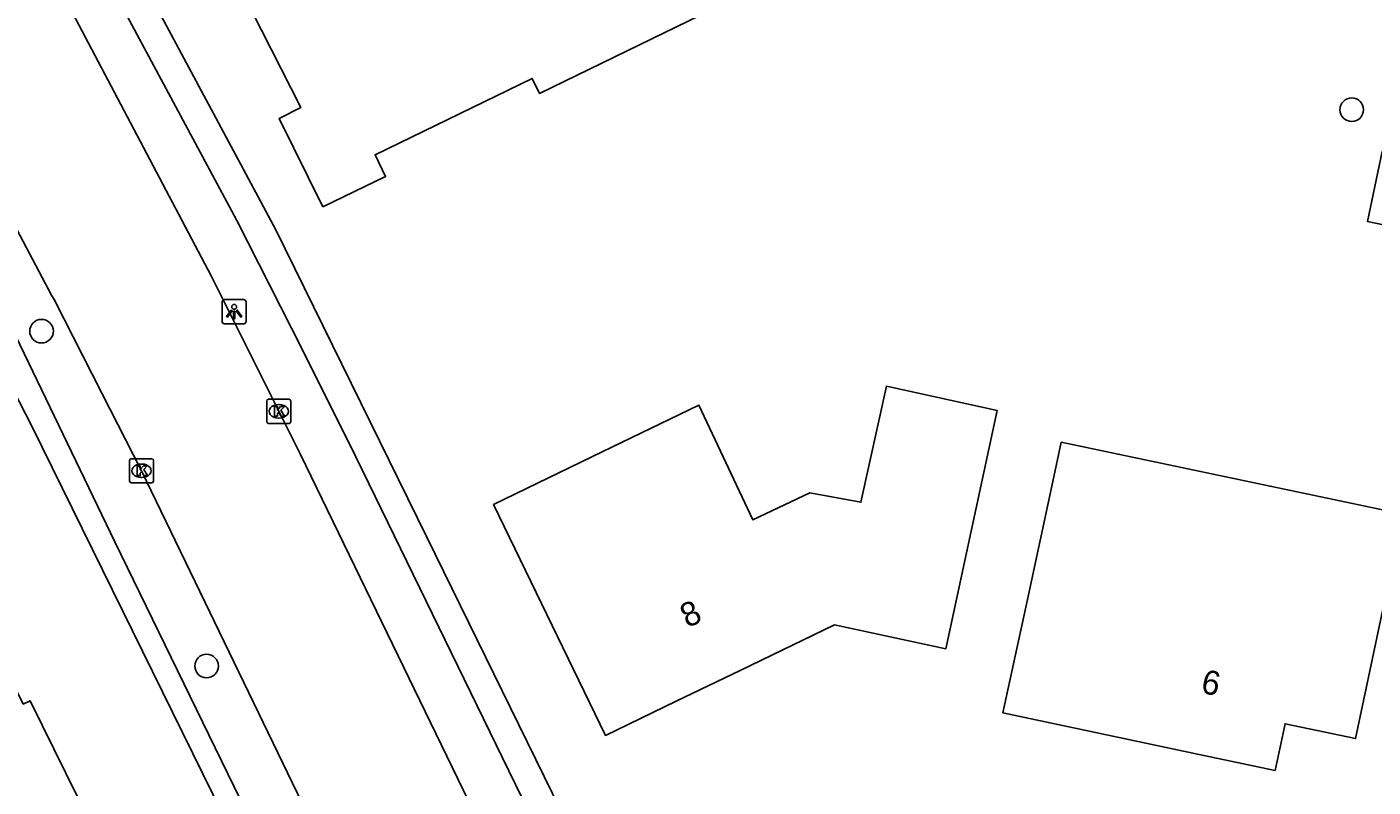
# Model space of a CAD drawing. Extents: x 160457 to 162082, y 388340 to 389736.
# Drawn here: x 160771.3 to 160827.1, y 389091.3 to 389122.9 of the extents above; entities that cross this region are included whole.
import ezdxf

# ---------------------------------------------------------------- set-up
doc = ezdxf.new("R2010")
doc.units = 0
for name, color, linetype in [('IMGEO_Boom', 7, 'Continuous'), ('IMGEO_Kolk', 7, 'Continuous'), ('IMGEO_Lichtpunt', 7, 'Continuous'), ('IMGEO_Muur', 7, 'Continuous'), ('IMGEO_Pand', 7, 'Continuous'), ('IMGEO_Pand_nummerreeks', 7, 'Continuous'), ('IMGEO_Rijbaan_lokaal_gesloten', 7, 'Continuous'), ('IMGEO_Voetpad_open', 7, 'Continuous')]:
    doc.layers.add(name, color=color, linetype=linetype)

msp = doc.modelspace()

# ---------------------------------------------------------------- linework, layer by layer
at = {"layer": 'IMGEO_Boom'}
for centre in [(160826.204, 389119.419), (160771.879, 389110.232), (160778.721, 389096.344)]:
    msp.add_circle(centre, 0.489, dxfattribs=at)
at = {"layer": 'IMGEO_Kolk'}
for p, q in [((160781.214, 389106.483), (160781.214, 389107.335)), ((160781.289, 389107.409), (160782.141, 389107.409)), ((160782.215, 389107.335), (160782.215, 389106.483)), ((160781.702, 389107.189), (160781.727, 389107.189)), ((160782.141, 389106.409), (160781.289, 389106.409)), ((160781.725, 389106.629), (160781.7, 389106.629)), ((160775.526, 389104.016), (160775.526, 389104.868)), ((160775.601, 389104.942), (160776.453, 389104.942)), ((160776.014, 389104.722), (160776.039, 389104.722)), ((160776.527, 389104.868), (160776.527, 389104.016)), ((160776.453, 389103.942), (160775.601, 389103.942)), ((160776.037, 389104.162), (160776.012, 389104.162))]:
    msp.add_line(p, q, dxfattribs=at)
for points in [[(160781.214, 389106.483), (160781.214, 389107.335)], [(160781.289, 389107.409), (160782.141, 389107.409)], [(160782.215, 389107.335), (160782.215, 389106.483)], [(160781.535, 389107.109), (160781.658, 389107.109), (160781.658, 389106.958), (160781.788, 389107.109), (160781.952, 389107.109), (160781.806, 389106.958), (160781.959, 389106.709), (160781.807, 389106.709), (160781.722, 389106.873), (160781.658, 389106.806), (160781.658, 389106.709), (160781.535, 389106.709), (160781.535, 389107.109)], [(160782.141, 389106.409), (160781.289, 389106.409)], [(160775.526, 389104.016), (160775.526, 389104.868)], [(160775.601, 389104.942), (160776.453, 389104.942)], [(160775.847, 389104.642), (160775.97, 389104.642), (160775.97, 389104.491), (160776.1, 389104.642), (160776.264, 389104.642), (160776.118, 389104.491), (160776.271, 389104.242), (160776.119, 389104.242), (160776.034, 389104.406), (160775.97, 389104.339), (160775.97, 389104.242), (160775.847, 389104.242), (160775.847, 389104.642)], [(160776.527, 389104.868), (160776.527, 389104.016)], [(160776.453, 389103.942), (160775.601, 389103.942)]]:
    msp.add_lwpolyline(points, dxfattribs=at)
for centre, start, end in [((160781.291, 389107.333), 91.552, 178.448), ((160781.291, 389107.333), 91.552, 178.448), ((160782.139, 389107.333), 1.552, 88.448), ((160782.139, 389107.333), 1.552, 88.448), ((160781.291, 389106.485), 181.552, 268.448), ((160781.291, 389106.485), 181.552, 268.448), ((160782.139, 389106.485), 271.552, 358.448), ((160782.139, 389106.485), 271.552, 358.448), ((160775.603, 389104.866), 91.552, 178.448), ((160775.603, 389104.866), 91.552, 178.448), ((160776.451, 389104.866), 1.552, 88.448), ((160776.451, 389104.866), 1.552, 88.448), ((160775.603, 389104.018), 181.552, 268.448), ((160775.603, 389104.018), 181.552, 268.448), ((160776.451, 389104.018), 271.552, 358.448), ((160776.451, 389104.018), 271.552, 358.448)]:
    msp.add_arc(centre, 0.0765, start, end, dxfattribs=at)
for centre, major_axis, ratio, start_param, end_param in [((160781.701, 389106.909), (-0.387, 0.002), 0.722429, 4.712389, 7.853982), ((160781.726, 389106.909), (-0.39, 0.002), 0.717154, 1.570796, 4.712389), ((160776.013, 389104.442), (-0.387, 0.002), 0.722429, 4.712389, 7.853982), ((160776.038, 389104.442), (-0.39, 0.002), 0.717154, 1.570796, 4.712389)]:
    msp.add_ellipse(centre, major_axis=major_axis, ratio=ratio, start_param=start_param, end_param=end_param, dxfattribs=at)
at = {"layer": 'IMGEO_Lichtpunt'}
for p, q in [((160779.367, 389111.445), (160779.367, 389110.638)), ((160779.367, 389111.445), (160779.367, 389110.638)), ((160780.269, 389111.54), (160779.461, 389111.54)), ((160780.269, 389111.54), (160779.461, 389111.54)), ((160780.363, 389110.638), (160780.363, 389111.445)), ((160780.363, 389110.638), (160780.363, 389111.445)), ((160779.461, 389110.544), (160780.269, 389110.544)), ((160779.461, 389110.544), (160780.269, 389110.544))]:
    msp.add_line(p, q, dxfattribs=at)
for points in [[(160779.741, 389111.109), (160779.78, 389111.081), (160779.592, 389110.819), (160779.554, 389110.846), (160779.741, 389111.109)], [(160779.843, 389111.061), (160779.89, 389111.061), (160779.89, 389110.739), (160779.843, 389110.739), (160779.843, 389111.061)], [(160779.953, 389111.081), (160779.991, 389111.108), (160780.178, 389110.846), (160780.139, 389110.818), (160779.953, 389111.081)]]:
    msp.add_lwpolyline(points, dxfattribs=at)
msp.add_circle((160779.866, 389111.243), 0.0994, dxfattribs=at)
for centre, start, end in [((160779.461, 389111.445), 90, 180), ((160779.461, 389111.445), 90, 180), ((160780.269, 389111.445), 0, 90), ((160780.269, 389111.445), 0, 90), ((160779.461, 389110.638), 180, 270), ((160779.461, 389110.638), 180, 270), ((160780.269, 389110.638), 270, 0), ((160780.269, 389110.638), 270, 360)]:
    msp.add_arc(centre, 0.0946, start, end, dxfattribs=at)
at = {"layer": 'IMGEO_Muur'}
msp.add_lwpolyline([(160787.858, 389101.695), (160781.595, 389114.43), (160777.162, 389122.713)], dxfattribs=at)
at = {"layer": 'IMGEO_Pand'}
for points in [[(160783.544, 389115.388), (160781.736, 389119.059), (160782.627, 389119.51), (160780.188, 389124.333), (160789.548, 389128.886), (160788.497, 389131.046), (160794.152, 389133.802), (160799.235, 389123.353), (160792.531, 389120.091), (160792.227, 389120.717), (160785.71, 389117.547), (160786.145, 389116.653), (160783.544, 389115.388)], [(160831.378, 389116.859), (160830.772, 389113.964), (160826.854, 389114.784), (160827.46, 389117.679), (160831.378, 389116.859)], [(160809.375, 389097.056), (160804.757, 389098.047), (160800.851, 389096.163), (160798.194, 389094.881), (160795.257, 389093.464), (160790.622, 389103.038), (160795.121, 389105.222), (160799.133, 389107.169), (160801.37, 389102.408), (160803.741, 389103.522), (160805.855, 389103.134), (160806.91, 389107.946), (160811.508, 389106.938), (160810.43, 389101.944), (160809.375, 389097.056)], [(160828.33, 389102.649), (160827.395, 389098.227), (160826.359, 389093.335), (160823.438, 389093.953), (160823.027, 389092.012), (160820.078, 389092.632), (160816.293, 389093.428), (160811.743, 389094.409), (160812.755, 389099.103), (160813.809, 389103.991), (160814.161, 389105.623), (160828.33, 389102.649)], [(160765.484, 389096.013), (160769.528, 389097.998), (160771.118, 389094.765), (160771.406, 389094.906), (160775.823, 389085.925), (160775.536, 389085.784), (160776.212, 389084.41), (160772.17, 389082.428), (160771.5, 389083.793), (160771.191, 389083.642), (160768.068, 389082.11), (160767.719, 389081.939), (160768.388, 389080.574), (160764.346, 389078.592), (160763.675, 389079.958), (160763.379, 389079.812), (160761.176, 389084.301), (160758.972, 389088.789), (160759.259, 389088.931), (160758.196, 389091.096), (160762.24, 389093.081), (160763.298, 389090.925), (160767.073, 389092.778), (160765.484, 389096.013)]]:
    msp.add_lwpolyline(points, dxfattribs=at)
at = {"layer": 'IMGEO_Rijbaan_lokaal_gesloten'}
for points in [[(160790.483, 389088.905), (160782.612, 389105.119), (160781.716, 389106.909), (160778.907, 389112.531), (160773.162, 389123.432), (160772.992, 389123.739)], [(160766.605, 389122.503), (160767.688, 389120.419), (160772.309, 389111.698), (160772.4, 389111.54), (160774.384, 389107.658), (160776.026, 389104.441), (160784.904, 389086.047)]]:
    msp.add_lwpolyline(points, dxfattribs=at)
at = {"layer": 'IMGEO_Voetpad_open'}
for points in [[(160782.102, 389084.721), (160780.231, 389088.493), (160771.49, 389106.262), (160769.56, 389110.011), (160762.157, 389124.039), (160754.337, 389138.809), (160746.789, 389153.012), (160739.204, 389167.339), (160732.154, 389180.637)], [(160774.118, 389128.401), (160777.162, 389122.713), (160781.595, 389114.43), (160787.858, 389101.695), (160793.406, 389090.351)], [(160774.717, 389124.657), (160779.983, 389114.825), (160782.244, 389110.364), (160784.642, 389105.56), (160792.314, 389089.807)], [(160782.94, 389085.051), (160782.459, 389086), (160774.911, 389101.499), (160769.523, 389112.668), (160764.815, 389121.571)]]:
    msp.add_lwpolyline(points, dxfattribs=at)

# ---------------------------------------------------------------- texts
at = {"layer": 'IMGEO_Pand_nummerreeks'}
for s, rotation, p in [('8', 25.7536, (160798.667, 389097.907)), ('6', 348.1251, (160819.909, 389095.243))]:
    msp.add_text(s, height=1, rotation=rotation, dxfattribs=at).set_placement(p)

doc.saveas('drawing.dxf')
